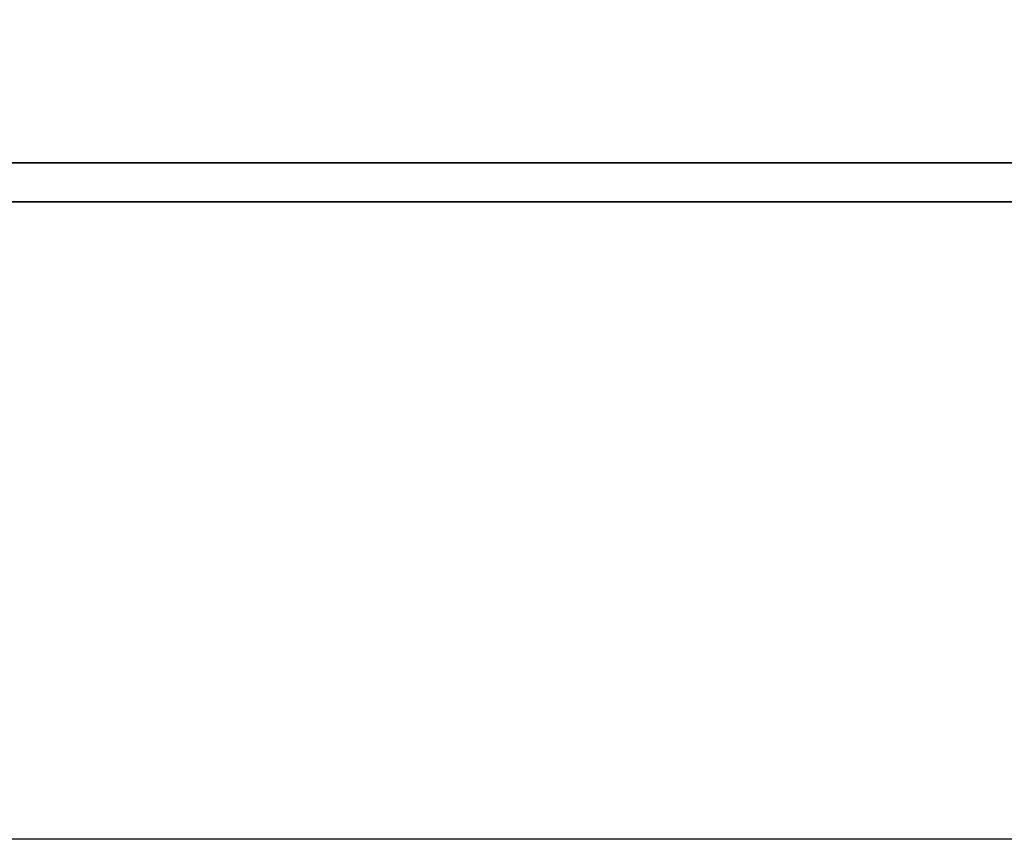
# Model space of a CAD drawing. Header units: millimetres. Extents: x -212 to 3135, y -1694 to 860.
# Tile 349 of 565: x 1076.83 to 1081.92, y -1387.62 to -1383.38. Entities that reach past the tile are written whole.
import ezdxf

# ---------------------------------------------------------------- set-up
doc = ezdxf.new("R2010")
doc.units = ezdxf.units.MM
doc.layers.add('2', color=7, linetype='CONTINUOUS', true_color=0xffffff)
doc.layers.add('DIM', color=4, linetype='CONTINUOUS')
doc.layers.add('layer 1', color=7, linetype='CONTINUOUS')

# ---------------------------------------------------------------- blocks, each defined once
blk = doc.blocks.new('TBI MOTION logo(完整正式版)')
at = {"layer": 'layer 1', "color": 22, "lineweight": 35}
blk.add_open_spline([(75.90875, -9.47875), (75.90875, -9.47875), (75.90875, -12.28625), (75.90875, -12.28625), (75.90875, -12.28625), (75.90875, -12.28625), (75.90875, -12.47875), (75.90875, -12.47875), (75.90875, -12.47875), (75.90875, -12.47875), (75.71625, -12.47875), (75.71625, -12.47875), (75.71625, -12.47875), (75.71625, -12.47875), (-88.32875, -12.47875), (-88.32875, -12.47875), (-88.32875, -12.47875), (-88.32875, -12.47875), (-88.32875, -13.29375), (-88.32875, -13.29375), (-88.32875, -13.29375), (-88.32875, -13.29375), (82.89125, -13.29375), (82.89125, -13.29375), (82.89125, -13.29375), (82.89125, -13.29375), (75.90875, -9.47875), (75.90875, -9.47875)], degree=3, knots=[0, 0, 0, 0, 0.14285714, 0.14285714, 0.14285714, 0.14285715, 0.28571429, 0.28571429, 0.28571429, 0.2857143, 0.42857143, 0.42857143, 0.42857143, 0.42857144, 0.57142857, 0.57142857, 0.57142857, 0.57142858, 0.71428571, 0.71428571, 0.71428571, 0.71428572, 0.85714286, 0.85714286, 0.85714286, 0.85714287, 1, 1, 1, 1], dxfattribs=at)

msp = doc.modelspace()

# ---------------------------------------------------------------- linework, layer by layer
at = {"layer": '2', "linetype": 'Continuous'}
msp.add_line((1099.5192, -1387.6208), (1004.4251, -1387.6208), dxfattribs=at)

# ---------------------------------------------------------------- block references
at = {"layer": 'DIM', "color": 7, "xscale": 0.246592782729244, "yscale": 0.246592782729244, "zscale": 0.246592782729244}
msp.add_blockref('TBI MOTION logo(完整正式版)', (1093.9633, -1381.047), dxfattribs=at)

doc.saveas('drawing.dxf')
